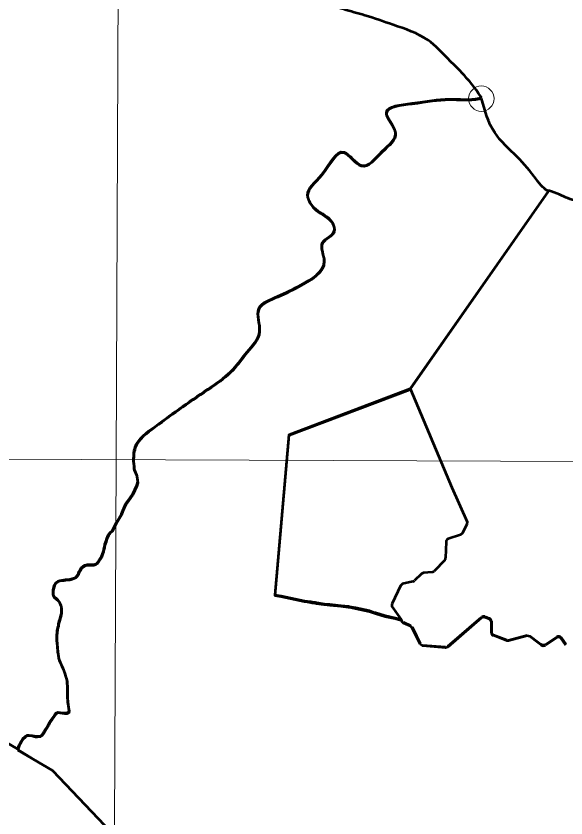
# Model space of a CAD drawing. Extents: x -1643653 to 4543381, y 1624270 to 13878484.
# Drawn here: x 807810 to 809543, y 9015081 to 9017610 of the extents above; entities that cross this region are included whole.
import ezdxf

# ---------------------------------------------------------------- set-up
doc = ezdxf.new("R2010")
doc.units = 0
doc.header["$LTSCALE"] = 160
doc.header["$PDMODE"] = 32
doc.header["$PDSIZE"] = 80
doc.layers.add('60', color=7, linetype='Continuous', lineweight=13)

msp = doc.modelspace()

# ---------------------------------------------------------------- linework, layer by layer
at = {"layer": '60'}
for p, q in [((809276.4, 9017351.8), (809275.8, 9017349.1)), ((809275.8, 9017349.1), (809276.4, 9017349.2)), ((798190.5, 9016246.4), (834959.1, 9016114))]:
    msp.add_line(p, q, dxfattribs=at)
at = {"layer": '60', "lineweight": 53}
for p, q in [((808179.9, 9016200.8), (808180.4, 9016200.9)), ((809230.2, 9016007.2), (809216.5, 9015979.4)), ((809210.7, 9015974.3), (809171.5, 9015961.3)), ((809164.7, 9015952.1), (809163.2, 9015901)), ((809164.7, 9015952.1), (809163.2, 9015901)), ((809160.4, 9015894.3), (809127.4, 9015859.8)), ((809160.4, 9015894.3), (809127.4, 9015859.8)), ((809087.3, 9015851.3), (809065.1, 9015829.5)), ((809121.1, 9015856.7), (809093.4, 9015854.2)), ((809021.1, 9015813.6), (808994.5, 9015756.9)), ((809060.5, 9015826.9), (809027.8, 9015819)), ((808995.3, 9015747), (809026.4, 9015701.7)), ((808995.3, 9015747), (809022.9, 9015706.7)), ((809170, 9015622.7), (809276.8, 9015714.3)), ((809286.9, 9015716.1), (809301.2, 9015710.6)), ((809301.2, 9015708), (809286.9, 9015713.5)), ((809030.6, 9015698.2), (809052.5, 9015688.4)), ((809307.6, 9015701.2), (809307.6, 9015668)), ((809307.6, 9015665.3), (809307.6, 9015698.6)), ((809314, 9015658.6), (809355.7, 9015642.5)), ((809361.8, 9015642.1), (809420.5, 9015657.6)), ((809478.6, 9015628.9), (809513.6, 9015652.2)), ((809513.6, 9015649.6), (809478.6, 9015626.3)), ((809527.1, 9015649.8), (809542.5, 9015628.9)), ((809542.5, 9015626.3), (809527.1, 9015647.2)), ((809090.9, 9015626.5), (809162.6, 9015620.4)), ((807817.2, 9015302.5), (807814.8, 9015295.4))]:
    msp.add_line(p, q, dxfattribs=at)
at = {"layer": '60'}
for points in [[(808158.2, 9024186.1), (808124.6, 9016210.6), (808092.9, 9009049.8)], [(809276.4, 9017351.8), (809275.8, 9017349.1), (809276.4, 9017349.2)], [(809486.8, 9017057.6), (809487.6, 9017058.7), (809488, 9017059.6)], [(809486.8, 9017057.6), (809487.6, 9017058.7), (809488, 9017059.6)], [(806238.2, 9016188.8), (807008.5, 9016044.7), (807559.1, 9015448.6), (807814.8, 9015298)], [(807814.8, 9015298), (807924.3, 9015230.9), (808477.4, 9014650), (808962.2, 9014455.1), (809032.7, 9014437.1), (809106.7, 9014431.6), (809188.9, 9014435.4), (809240.6, 9014441), (809300.7, 9014448.7), (809358.6, 9014456.5), (809396.9, 9014462.1), (809451, 9014471.2), (809501.4, 9014481.1), (809559.6, 9014495.2), (809624.1, 9014515.1), (809690.8, 9014542), (809730.4, 9014562.1), (809823.2, 9014621), (810054.4, 9014401.6), (810573.3, 9014180)]]:
    msp.add_lwpolyline(points, dxfattribs=at)
at = {"layer": '60', "lineweight": 53}
for points in [[(808728, 9015761.2), (808718.4, 9015762.6), (808703.4, 9015765.4), (808645.3, 9015778.1), (808625.8, 9015781.3), (808626, 9015782.3), (808669.9, 9016287.7), (809052.1, 9016432.6), (809487.6, 9017056.1), (809488, 9017057)], [(809487.6, 9017058.7), (809052.1, 9016435.2), (809183, 9016123.2)], [(808626, 9015784.9), (808669.9, 9016290.3), (809052.1, 9016435.2)], [(809052.1, 9016435.2), (809183, 9016123.2), (809230.7, 9016015.1)], [(806238.2, 9016188.8), (807008.5, 9016044.7), (807559.1, 9015448.6), (807814.8, 9015298), (807817.2, 9015305.1)], [(808180.4, 9016200.9), (808182.2, 9016185.1), (808182.3, 9016179.2), (808190.2, 9016159.5), (808192.7, 9016146.6), (808192.9, 9016138.1), (808190.4, 9016127.5), (808177.2, 9016100.3), (808162.9, 9016079.1), (808155.6, 9016069.9), (808145.7, 9016048.4), (808141.9, 9016037.4), (808126.6, 9016010.6)], [(808141.9, 9016040.1), (808145.7, 9016051), (808155.6, 9016072.5), (808162.9, 9016081.8), (808177.2, 9016102.9), (808190.4, 9016130.1), (808192.9, 9016140.7), (808192.7, 9016149.2), (808190.2, 9016162.1), (808182.3, 9016181.8), (808182.2, 9016187.7), (808180.4, 9016203.5), (808179.9, 9016203.4)], [(809183, 9016123.2), (809230.7, 9016015.1), (809230.2, 9016007.2), (809216.5, 9015979.4), (809210.7, 9015974.3), (809171.5, 9015961.3)], [(807965.8, 9015832.8), (807972.1, 9015833.3), (807978.8, 9015834), (807983.8, 9015834.7), (807997.4, 9015839.6), (808001.9, 9015845.4), (808005.9, 9015851.8), (808007.7, 9015856.8), (808011.2, 9015862.3), (808014.8, 9015869.6), (808020.8, 9015875), (808026.8, 9015878.3), (808033.8, 9015880), (808054.8, 9015879.9), (808060.8, 9015882.2), (808065, 9015885.2), (808068.2, 9015889.3), (808071.7, 9015894.3), (808074.7, 9015899), (808079, 9015905.3), (808082.3, 9015914), (808085, 9015922.8), (808086.3, 9015929), (808088.1, 9015935.7), (808089.9, 9015944), (808091.7, 9015949.5), (808093.5, 9015954.5), (808095.5, 9015962.5), (808097.5, 9015967.5), (808100.8, 9015974.5), (808106.1, 9015981.4), (808112.9, 9015986.4), (808126.6, 9016013.2), (808141.9, 9016040.1)], [(808126.6, 9016010.6), (808112.9, 9015983.8), (808106.1, 9015978.8), (808100.8, 9015971.8), (808097.5, 9015964.8), (808095.5, 9015959.8), (808093.5, 9015951.9), (808091.7, 9015946.9), (808089.9, 9015941.4), (808088.1, 9015933.1), (808086.3, 9015926.4), (808085, 9015920.2), (808082.3, 9015911.4), (808079, 9015902.7), (808074.7, 9015896.4), (808071.7, 9015891.7), (808068.2, 9015886.7), (808065, 9015882.6), (808060.8, 9015879.6), (808054.8, 9015877.2), (808033.8, 9015877.4), (808026.8, 9015875.6), (808020.8, 9015872.4), (808014.8, 9015867), (808011.2, 9015859.7), (808007.7, 9015854.2), (808005.9, 9015849.2), (808001.9, 9015842.8), (807997.4, 9015837), (807983.8, 9015832.1), (807978.8, 9015831.4), (807972.1, 9015830.6), (807965.8, 9015830.2)], [(807938.4, 9015640), (807938.5, 9015658.8), (807939, 9015665.8), (807939.5, 9015671.1), (807940.6, 9015676.3), (807941.1, 9015682.8), (807943.1, 9015687.5), (807943.4, 9015692.3), (807945.7, 9015701.5), (807947.5, 9015707.3), (807949.5, 9015715.5), (807951.3, 9015722.3), (807953.3, 9015729.3), (807953.3, 9015737.8), (807952.9, 9015743.3), (807951.7, 9015750.8), (807948.4, 9015757.3), (807946.7, 9015762.6), (807942.2, 9015768.1), (807936.5, 9015773.9), (807929.5, 9015778.9), (807926.8, 9015786.2), (807926.8, 9015792.5), (807927.1, 9015800.5), (807928.9, 9015809.2), (807930.9, 9015816), (807935, 9015823.4), (807941.5, 9015827.9), (807947.3, 9015830.4), (807953.8, 9015831.3), (807960.5, 9015831.8), (807965.8, 9015832.8)], [(809121.1, 9015856.7), (809093.4, 9015854.2), (809087.3, 9015851.3), (809065.1, 9015829.5)], [(807965.8, 9015830.2), (807960.5, 9015829.2), (807953.8, 9015828.7), (807947.3, 9015827.8), (807941.5, 9015825.3), (807935, 9015820.8), (807930.9, 9015813.3), (807928.9, 9015806.6), (807927.1, 9015797.8), (807926.8, 9015789.8), (807926.8, 9015783.6), (807929.5, 9015776.3), (807936.5, 9015771.3), (807942.2, 9015765.5), (807946.7, 9015760), (807948.4, 9015754.7), (807951.7, 9015748.2), (807952.9, 9015740.7), (807953.3, 9015735.2), (807953.3, 9015726.7), (807951.3, 9015719.7), (807949.5, 9015712.9), (807947.5, 9015704.7), (807945.7, 9015698.9), (807943.4, 9015689.7), (807943.1, 9015684.9), (807941.1, 9015680.2), (807940.6, 9015673.7), (807939.5, 9015668.4), (807939, 9015663.2), (807938.5, 9015656.2), (807938.4, 9015637.4)], [(809060.5, 9015826.9), (809027.8, 9015819), (809021.1, 9015813.6), (808994.5, 9015756.9)], [(808728, 9015763.8), (808718.4, 9015765.2), (808703.4, 9015768), (808645.3, 9015780.7), (808625.8, 9015783.9)], [(808741.2, 9015761.7), (808738.3, 9015762.3), (808728, 9015763.8)], [(808741.2, 9015759.1), (808738.3, 9015759.7), (808728, 9015761.2)], [(808756.7, 9015759.5), (808752.2, 9015760.2), (808743.6, 9015761.1), (808741.2, 9015761.7)], [(808756.7, 9015756.8), (808752.2, 9015757.6), (808743.6, 9015758.5), (808741.2, 9015759.1)], [(808798, 9015754), (808780.9, 9015755.7), (808756.7, 9015759.5)], [(808798, 9015751.3), (808780.9, 9015753), (808756.7, 9015756.8)], [(808860.5, 9015747), (808857.2, 9015747.6), (808834.5, 9015750.3), (808798, 9015754)], [(808860.5, 9015744.4), (808857.2, 9015745), (808834.5, 9015747.7), (808798, 9015751.3)], [(808942.5, 9015727.5), (808939.7, 9015728.3), (808923.2, 9015734), (808879.8, 9015743.6), (808860.5, 9015747)], [(808942.5, 9015724.8), (808939.7, 9015725.7), (808923.2, 9015731.4), (808879.8, 9015741), (808860.5, 9015744.4)], [(809022.9, 9015706.8), (809022.6, 9015706.8), (809004.1, 9015711.6), (808972.4, 9015718.2), (808942.5, 9015727.5)], [(809022.9, 9015704.2), (809022.6, 9015704.2), (809004.1, 9015708.9), (808972.4, 9015715.6), (808942.5, 9015724.8)], [(809276.8, 9015711.7), (809170, 9015620.1), (809162.6, 9015617.8), (809090.9, 9015623.9), (809082.8, 9015629.5), (809071.5, 9015652.4), (809057.4, 9015681.1), (809052.5, 9015685.8), (809030.6, 9015695.6), (809026.4, 9015699.1), (809022.9, 9015704.2), (809022.9, 9015704.2)], [(809057.4, 9015683.7), (809071.5, 9015655.1), (809082.8, 9015632.1)], [(809463.5, 9015626.8), (809455.1, 9015633.3), (809429.2, 9015653.2), (809420.5, 9015655), (809361.8, 9015639.5), (809355.7, 9015639.9), (809314, 9015656)], [(809429.2, 9015655.8), (809455.1, 9015635.9), (809463.5, 9015629.5)], [(807817.2, 9015305.1), (807819.8, 9015311.1), (807822.5, 9015316.1), (807827.3, 9015324.6), (807831.4, 9015331.6), (807838.4, 9015337.8), (807845.7, 9015342.3), (807850.9, 9015342.5), (807860.9, 9015341.7), (807866.4, 9015339.7), (807871.4, 9015338.9), (807876.9, 9015338.8), (807886.2, 9015339.8), (807890.5, 9015343), (807896, 9015349.3), (807898.5, 9015353.5), (807901.1, 9015358.7), (807906.1, 9015366.7), (807909.6, 9015372), (807913.4, 9015377.7), (807915.4, 9015382.7), (807918.5, 9015387.2), (807921.5, 9015391.2), (807925, 9015395.9), (807927.8, 9015400.1), (807931.6, 9015407.1), (807935.6, 9015412.4), (807941.8, 9015415.1), (807948.6, 9015413.8), (807955.8, 9015412.8), (807963.8, 9015412.2), (807969.6, 9015412.2), (807975.5, 9015415.5), (807976.7, 9015420.9), (807975.7, 9015425.9), (807974.5, 9015433.4), (807973.7, 9015441.4), (807973.3, 9015446.4), (807972.3, 9015452.5), (807972.1, 9015460.5), (807971.9, 9015469), (807972, 9015490.7), (807971.3, 9015499.5), (807971, 9015504.5), (807970.6, 9015514.3), (807968.6, 9015522), (807965.9, 9015531.1), (807964.2, 9015536.6), (807962.7, 9015541.8), (807959.7, 9015547.8), (807958, 9015552.6), (807954.3, 9015561.6), (807951.3, 9015566.9), (807949.6, 9015572.2), (807945.4, 9015581.2), (807944.4, 9015586.2), (807942.9, 9015593.2), (807942, 9015600), (807941.5, 9015605.2), (807941, 9015610), (807940.5, 9015617), (807939.8, 9015623.5), (807939.3, 9015629.8), (807938.9, 9015634.8), (807938.4, 9015640)], [(807938.4, 9015637.4), (807938.9, 9015632.2), (807939.3, 9015627.2), (807939.8, 9015620.9), (807940.5, 9015614.4), (807941, 9015607.4), (807941.5, 9015602.6), (807942, 9015597.4), (807942.9, 9015590.6), (807944.4, 9015583.6), (807945.4, 9015578.6), (807949.6, 9015569.6), (807951.3, 9015564.3), (807954.3, 9015559), (807958, 9015550), (807959.7, 9015545.2), (807962.7, 9015539.2), (807964.2, 9015534), (807965.9, 9015528.4), (807968.6, 9015519.4), (807970.6, 9015511.7), (807971, 9015501.9), (807971.3, 9015496.9), (807972, 9015488.1), (807971.9, 9015466.3), (807972.1, 9015457.8), (807972.3, 9015449.8), (807973.3, 9015443.8), (807973.7, 9015438.8), (807974.5, 9015430.8), (807975.7, 9015423.3), (807976.7, 9015418.3), (807975.5, 9015412.8), (807969.6, 9015409.6), (807963.8, 9015409.6), (807955.8, 9015410.1), (807948.6, 9015411.2), (807941.8, 9015412.5), (807935.6, 9015409.7), (807931.6, 9015404.5), (807927.8, 9015397.5), (807925, 9015393.3), (807921.5, 9015388.6), (807918.5, 9015384.6), (807915.4, 9015380.1), (807913.4, 9015375.1), (807909.6, 9015369.3), (807906.1, 9015364.1), (807901.1, 9015356.1), (807898.5, 9015350.9), (807896, 9015346.6), (807890.5, 9015340.4), (807886.2, 9015337.2), (807876.9, 9015336.2), (807871.4, 9015336.3), (807866.4, 9015337), (807860.9, 9015339.1), (807850.9, 9015339.9), (807845.7, 9015339.7), (807838.4, 9015335.2), (807831.4, 9015329), (807827.3, 9015322), (807822.5, 9015313.5), (807819.8, 9015308.5), (807817.2, 9015302.5)], [(807814.8, 9015295.4), (807924.3, 9015230.9), (808477.4, 9014650), (808477.4, 9014653.7)]]:
    msp.add_lwpolyline(points, dxfattribs=at)
at = {"layer": '60', "lineweight": 35}
msp.add_lwpolyline([(807814.8, 9015298), (807924.3, 9015230.9), (808477.4, 9014650), (808962.2, 9014455.1), (809032.7, 9014437.1), (809106.7, 9014431.6), (809188.9, 9014435.4), (809240.6, 9014441), (809300.7, 9014448.7), (809358.6, 9014456.5), (809396.9, 9014462.1), (809451, 9014471.2), (809501.4, 9014481.1), (809559.6, 9014495.2), (809624.1, 9014515.1), (809690.8, 9014542), (809730.4, 9014562.1), (809823.2, 9014621), (810054.4, 9014401.6), (810573.3, 9014180)], dxfattribs=at)
at = {"layer": '60', "lineweight": 53}
for centre, radius, start, end in [((809174.7, 9015951.8), 10, 108.435, 178.2951), ((809174.7, 9015951.8), 10, 108.435, 178.2972), ((809153.2, 9015901.3), 10, 316.362, 358.2972), ((809120.2, 9015866.7), 10, 275.265, 316.362), ((809058.1, 9015836.6), 10, 283.5769, 314.5159), ((809058.1, 9015836.6), 10, 283.5769, 314.5159), ((809003.5, 9015752.7), 10, 154.8604, 214.4634), ((809283.3, 9015706.7), 10, 68.8857, 130.6118), ((809283.3, 9015704.1), 10, 68.8857, 130.6118), ((809297.6, 9015701.2), 10, 0, 68.8857), ((809297.6, 9015698.6), 10, 0, 68.8857), ((809317.6, 9015668), 10, 180, 248.8147), ((809317.6, 9015665.3), 10, 180, 248.8147), ((809519.1, 9015643.8), 10, 36.4557, 123.5827), ((809519.1, 9015641.2), 10, 36.4557, 123.5827), ((809471.4, 9015639.7), 13, 232.4737, 303.5815), ((809471.4, 9015637.1), 13, 232.4737, 303.5815)]:
    msp.add_arc(centre, radius, start, end, dxfattribs=at)
at = {"layer": '60', "lineweight": 25}
msp.add_spline([(814781, 9009175.5), (814787.2, 9009173.4), (814796.9, 9009173.4), (814799.4, 9009172.4), (814805.1, 9009174.5), (814805.6, 9009176.5), (814811.7, 9009179.5), (814811.7, 9009179.5), (814801.5, 9009181), (814790.7, 9009181.5), (814784.1, 9009183.1), (814777.4, 9009185.1), (814778.4, 9009175.5)], degree=3, dxfattribs=at)
at = {"layer": '60', "lineweight": 53}
for points in [[(809276.4, 9017351.8), (809274, 9017355.6), (809214.5, 9017430.9), (809171.5, 9017474.3), (809108.1, 9017533.1), (808997.6, 9017581.9), (808908.6, 9017611.5), (808841.2, 9017630.8), (808777.7, 9017651.4), (808681, 9017674.7), (808590.7, 9017682.7), (808477.3, 9017688.3), (808421.2, 9017674.5), (808305.3, 9017659.8), (808208.6, 9017674.1), (808136.1, 9017702.4), (808068.9, 9017744.7), (808042.2, 9017765.1), (807995.5, 9017823.8), (807979.3, 9017890), (807963.1, 9017963.8), (807940.6, 9018026.2), (807890.1, 9018114.2), (807870, 9018149.9), (807828.3, 9018212.3), (807799.3, 9018268.4), (807770.5, 9018346.1), (807708.5, 9018418.8), (807692, 9018425.3), (807618.6, 9018508.2), (807555.3, 9018573.4), (807493.2, 9018633.4), (807419.8, 9018706.2), (807351.2, 9018744.6), (807257.3, 9018799.7)], [(808179.9, 9016203.4), (808185.1, 9016250.5), (808247.8, 9016315.8), (808334, 9016378.5), (808425.5, 9016441.2), (808493.4, 9016496), (808537.8, 9016550.9), (808577, 9016616.2), (808574.4, 9016686.8), (808634.5, 9016725.9), (808707.6, 9016762.5), (808780.8, 9016838.3), (808775.5, 9016895.8), (808812.1, 9016932.3), (808806.9, 9016958.5), (808754.6, 9017000.3), (808728.5, 9017044.7), (808772.9, 9017110), (808843.5, 9017180.5), (808898.3, 9017138.7), (808963.6, 9017183.1), (809005.4, 9017243.2), (808976.7, 9017305.9), (809057.7, 9017334.7), (809175.2, 9017347.7), (809269.3, 9017350.3), (809276.4, 9017351.8)], [(809276.4, 9017349.2), (809269.3, 9017347.7), (809175.2, 9017345.1), (809057.7, 9017332), (808976.7, 9017303.3), (809005.4, 9017240.6), (808963.6, 9017180.5), (808898.3, 9017136.1), (808843.5, 9017177.9), (808772.9, 9017107.4), (808728.5, 9017042.1), (808754.6, 9016997.6), (808806.9, 9016955.8), (808812.1, 9016929.7), (808775.5, 9016893.1), (808780.8, 9016835.7), (808707.6, 9016759.9), (808634.5, 9016723.3), (808574.4, 9016684.1), (808577, 9016613.6), (808537.8, 9016548.3), (808493.4, 9016493.4), (808425.5, 9016438.6), (808334, 9016375.9), (808247.8, 9016313.2), (808185.1, 9016247.8), (808179.9, 9016200.8)], [(809488, 9017057), (809469.7, 9017069.9), (809449.5, 9017094.2), (809388.8, 9017165.6), (809317.9, 9017242.2), (809276.4, 9017349.2)], [(810218.8, 9017105.1), (810117, 9017127.1), (810002.5, 9017147.9), (809914.6, 9017141.9), (809727, 9017072.7), (809686.1, 9017048.7), (809622.3, 9017033.7), (809576.5, 9017027.6), (809521.8, 9017046.9), (809488, 9017059.6)]]:
    msp.add_spline(points, degree=3, dxfattribs=at)
at = {"layer": '60'}
for points in [[(807257.3, 9018799.7), (807351.2, 9018744.6), (807419.8, 9018706.2), (807493.2, 9018633.4), (807555.3, 9018573.4), (807618.6, 9018508.2), (807692, 9018425.3), (807708.5, 9018418.8), (807770.5, 9018346.1), (807799.3, 9018268.4), (807828.3, 9018212.3), (807870, 9018149.9), (807890.1, 9018114.2), (807940.6, 9018026.2), (807963.1, 9017963.8), (807979.3, 9017890), (807995.5, 9017823.8), (808042.2, 9017765.1), (808068.9, 9017744.7), (808136.1, 9017702.4), (808208.6, 9017674.1), (808305.3, 9017659.8), (808421.2, 9017674.5), (808477.3, 9017688.3), (808590.7, 9017682.7), (808681, 9017674.7), (808777.7, 9017651.4), (808841.2, 9017630.8), (808908.6, 9017611.5), (808997.6, 9017581.9), (809108.1, 9017533.1), (809171.5, 9017474.3), (809214.5, 9017430.9), (809274, 9017355.6), (809276.4, 9017351.8)], [(807257.3, 9018799.7), (807351.2, 9018744.6), (807419.8, 9018706.2), (807493.2, 9018633.4), (807555.3, 9018573.4), (807618.6, 9018508.2), (807692, 9018425.3), (807708.5, 9018418.8), (807770.5, 9018346.1), (807799.3, 9018268.4), (807828.3, 9018212.3), (807870, 9018149.9), (807890.1, 9018114.2), (807940.6, 9018026.2), (807963.1, 9017963.8), (807979.3, 9017890), (807995.5, 9017823.8), (808042.2, 9017765.1), (808068.9, 9017744.7), (808136.1, 9017702.4), (808208.6, 9017674.1), (808305.3, 9017659.8), (808421.2, 9017674.5), (808477.3, 9017688.3), (808590.7, 9017682.7), (808681, 9017674.7), (808777.7, 9017651.4), (808841.2, 9017630.8), (808908.6, 9017611.5), (808997.6, 9017581.9), (809108.1, 9017533.1), (809171.5, 9017474.3), (809214.5, 9017430.9), (809274, 9017355.6), (809276.4, 9017351.8)], [(809276.4, 9017349.2), (809317.9, 9017242.2), (809388.8, 9017165.6), (809449.5, 9017094.2), (809469.7, 9017069.9), (809486.8, 9017057.6)], [(809276.4, 9017349.2), (809317.9, 9017242.2), (809388.8, 9017165.6), (809449.5, 9017094.2), (809469.7, 9017069.9), (809486.8, 9017057.6)], [(809488, 9017059.6), (809521.8, 9017046.9), (809576.5, 9017027.6), (809622.3, 9017033.7), (809686.1, 9017048.7), (809727, 9017072.7), (809914.6, 9017141.9), (810002.5, 9017147.9), (810117, 9017127.1), (810218.8, 9017105.1)], [(809488, 9017059.6), (809521.8, 9017046.9), (809576.5, 9017027.6), (809622.3, 9017033.7), (809686.1, 9017048.7), (809727, 9017072.7), (809914.6, 9017141.9), (810002.5, 9017147.9), (810117, 9017127.1), (810218.8, 9017105.1)]]:
    msp.add_spline(points, degree=3, dxfattribs=at)
msp.add_point((809275.8, 9017349.1), dxfattribs=at)

doc.saveas('drawing.dxf')
